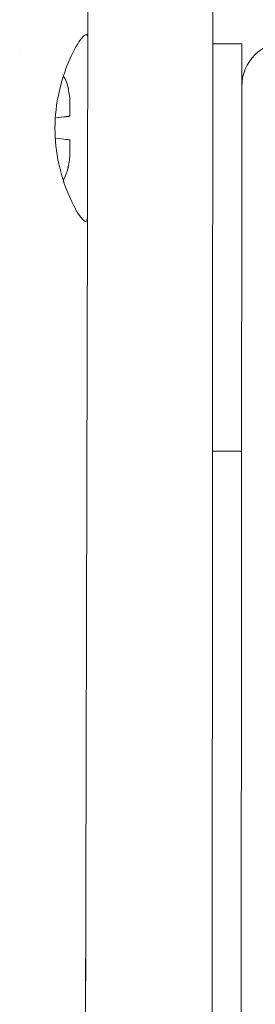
# Model space of a CAD drawing. Header units: inches. Extents: x 1 to 669, y 0 to 417.
# Tile 307 of 317: x 615.778 to 616.249, y 261.591 to 263.561. Entities that reach past the tile are written whole.
import ezdxf

# ---------------------------------------------------------------- set-up
doc = ezdxf.new("R2010")
doc.units = ezdxf.units.IN
doc.header["$LTSCALE"] = 12
doc.header["$MEASUREMENT"] = 0
doc.layers.add('X', color=1, linetype='CONTINUOUS')

msp = doc.modelspace()

# ---------------------------------------------------------------- linework, layer by layer
at = {"layer": 'X', "lineweight": 0}
for p, q in [((616.16485, 264.12176), (616.16392, 262.69775)), ((616.16392, 262.69775), (616.16485, 264.11982)), ((615.91436, 263.51929), (615.91453, 263.59099)), ((616.2224, 263.42826), (616.22245, 263.51258)), ((616.2224, 263.42838), (616.22245, 263.51096)), ((616.2224, 263.4286), (616.22245, 263.5073)), ((616.22245, 263.51096), (616.22245, 263.51258)), ((615.77807, 263.49806), (615.77807, 263.49806)), ((616.21664, 254.60712), (616.22239, 263.42752)), ((615.87858, 263.36792), (615.84936, 263.36492)), ((615.84936, 263.36488), (615.87858, 263.36788)), ((615.87858, 263.36795), (615.87858, 263.36792)), ((615.87858, 263.36792), (615.87858, 263.36788)), ((615.87858, 263.36788), (615.87858, 263.36786)), ((615.87841, 263.2945), (615.87841, 263.29446)), ((615.90949, 261.38514), (615.91355, 263.16441)), ((616.16179, 259.44276), (616.16392, 262.69775)), ((616.16392, 262.69775), (616.22192, 262.69772))]:
    msp.add_line(p, q, dxfattribs=at)
for centre, start, end in [((615.78023, 263.39963), 13.57895, 29.88161), ((615.77997, 263.28939), 329.91849, 346.15919)]:
    msp.add_arc(centre, 0.09843, start, end, dxfattribs=at)
at = {"layer": 'X', "lineweight": 0, "extrusion": (0, 0, -1)}
for centre, major_axis, start_param, end_param in [((615.91396, 263.3442), (0.00043, 0.18701), 0.322123, 1.5716308), ((615.87852, 263.34428), (0.00013, 0.05512), -1.1270509, -0.4420766), ((615.87852, 263.34428), (0.00013, 0.05512), -2.6978472, -2.0128729), ((615.91396, 263.3418), (-0.00043, -0.18701), 0.322123, 0.3589431)]:
    msp.add_ellipse(centre, major_axis=major_axis, ratio=0.0000019, start_param=start_param, end_param=end_param, dxfattribs=at)
at = {"layer": 'X', "lineweight": 0}
msp.add_ellipse((616.02795, 263.51271), major_axis=(0.1945, -0.00013), ratio=0.0008344, start_param=0.0000005, end_param=0.7928855, dxfattribs=at)
at = {"layer": 'X', "lineweight": 0, "extrusion": (2.4987e-16, -1.2027e-20, -1)}
msp.add_ellipse((616.31219, 263.42746), major_axis=(-0.0898, 0), ratio=0.9999997, start_param=0.0006521, end_param=1.5714485, dxfattribs=at)
at = {"layer": 'X', "lineweight": 0, "extrusion": (2.53714e-16, 1.71414e-26, -1)}
msp.add_ellipse((615.91396, 263.3442), major_axis=(-0.00043, -0.18701), ratio=0.0000019, start_param=-1.5699619, end_param=-0.3204542, dxfattribs=at)
at = {"layer": 'X', "lineweight": 0, "extrusion": (2.41028e-16, -1.78328e-28, -1)}
msp.add_ellipse((615.90995, 261.59104), major_axis=(0.00022, 0.09842), ratio=0.0000019, start_param=-1.5699619, end_param=0, dxfattribs=at)
at = {"layer": 'X', "lineweight": 0}
for points, knots in [([(615.91355, 263.16671), (615.9135, 263.16032), (615.9123, 263.1572), (615.90706, 263.15734), (615.90202, 263.1624), (615.88931, 263.18208), (615.88171, 263.19668), (615.86817, 263.22966), (615.86125, 263.25025), (615.8514, 263.29579), (615.84863, 263.32078), (615.84868, 263.34451), (615.84874, 263.36841), (615.85167, 263.39355), (615.86185, 263.43927), (615.86894, 263.4599), (615.88265, 263.49258), (615.89025, 263.50692), (615.90292, 263.52621), (615.90793, 263.53113), (615.91315, 263.53117), (615.91434, 263.52801), (615.91436, 263.52159)], [2.0212549, 2.0212549, 2.0212549, 2.0212549, 2.1689068, 2.1689068, 2.3542452, 2.3542452, 2.5395836, 2.5395836, 2.7203553, 2.7203553, 2.9011271, 2.9011271, 2.9011271, 3.0832747, 3.0832747, 3.2654223, 3.2654223, 3.4493893, 3.4493893, 3.6333563, 3.6333563, 3.781055, 3.781055, 3.781055, 3.781055]), ([(615.87504, 263.42267), (615.87567, 263.42272), (615.8759, 263.42274), (615.8759, 263.42273), (615.8759, 263.42273), (615.87567, 263.4227), (615.87505, 263.42263)], [1.76885167, 1.76885167, 1.76885167, 1.76885167, 1.82563115, 1.82563115, 1.82563115, 1.88210449, 1.88210449, 1.88210449, 1.88210449]), ([(615.87858, 263.36786), (615.87858, 263.36785), (615.87578, 263.36755), (615.86632, 263.36656), (615.8583, 263.36572), (615.84961, 263.36482), (615.84949, 263.36481), (615.84936, 263.3648)], [0.11950741, 0.11950741, 0.11950741, 0.11950741, 0.21895243, 0.21895243, 0.31285921, 0.31285921, 0.31426606, 0.31426606, 0.31426606, 0.31426606]), ([(615.84937, 263.36501), (615.84949, 263.36502), (615.84962, 263.36503), (615.8583, 263.36592), (615.86632, 263.36673), (615.87578, 263.36768), (615.87858, 263.36796), (615.87858, 263.36795)], [1.70354425, 1.70354425, 1.70354425, 1.70354425, 1.70490259, 1.70490259, 1.79880938, 1.79880938, 1.8982544, 1.8982544, 1.8982544, 1.8982544]), ([(615.87847, 263.3207), (615.87847, 263.32071), (615.87563, 263.32103), (615.86603, 263.32208), (615.85793, 263.32296), (615.84928, 263.3239)], [0.11950741, 0.11950741, 0.11950741, 0.11950741, 0.21975515, 0.21975515, 0.31412139, 0.31412139, 0.31412139, 0.31412139]), ([(615.87554, 263.26584), (615.87554, 263.26584), (615.87554, 263.26584), (615.87554, 263.26584), (615.87554, 263.26585), (615.87531, 263.26588), (615.87468, 263.26596)], [1.82546445, 1.82546445, 1.82546445, 1.82546445, 1.825631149, 1.825631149, 1.825631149, 1.882410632, 1.882410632, 1.882410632, 1.882410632])]:
    msp.add_open_spline(points, degree=3, knots=knots, dxfattribs=at)
for points in [[(615.87864, 263.3941), (615.87866, 263.40311), (615.87735, 263.41325), (615.87504, 263.42267)], [(615.87468, 263.26596), (615.87704, 263.27537), (615.87839, 263.28549), (615.87841, 263.2945)], [(615.87841, 263.29446), (615.87839, 263.28547), (615.87704, 263.27535), (615.87469, 263.26595)]]:
    msp.add_open_spline(points, degree=3, dxfattribs=at)

doc.saveas('drawing.dxf')
